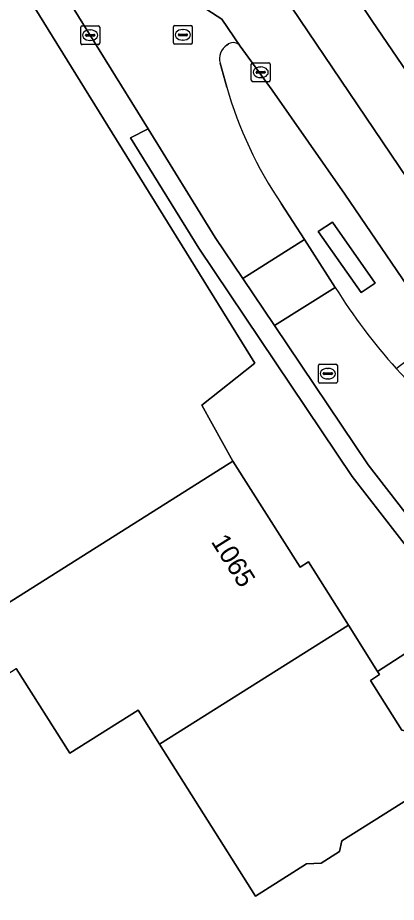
# Model space of a CAD drawing. Extents: x 157320 to 158835, y 386650 to 388491.
# Drawn here: x 158455.06 to 158475.1, y 387735.32 to 387782.18 of the extents above; entities that cross this region are included whole.
import ezdxf

# ---------------------------------------------------------------- set-up
doc = ezdxf.new("R2010")
doc.units = 0
for name, color, linetype in [('IMGEO_Brandkraan', 7, 'Continuous'), ('IMGEO_Erf', 7, 'Continuous'), ('IMGEO_Kolk', 7, 'Continuous'), ('IMGEO_Pand', 7, 'Continuous'), ('IMGEO_Pand_nummerreeks', 7, 'Continuous'), ('IMGEO_Rijbaan_lokaal_gesloten', 7, 'Continuous'), ('IMGEO_Rijbaan_lokaal_open', 7, 'Continuous'), ('IMGEO_Rijbaan_regionaal_gesloten', 7, 'Continuous'), ('IMGEO_Rioolput', 7, 'Continuous'), ('IMGEO_Voetpad_gesloten', 7, 'Continuous'), ('IMGEO_Voetpad_open', 7, 'Continuous')]:
    doc.layers.add(name, color=color, linetype=linetype)

msp = doc.modelspace()

# ---------------------------------------------------------------- linework, layer by layer
at = {"layer": 'IMGEO_Brandkraan'}
for p, q in [((158470.978, 387762.896), (158470.978, 387763.748)), ((158471.053, 387763.822), (158471.905, 387763.822)), ((158471.466, 387763.602), (158471.491, 387763.602)), ((158471.979, 387763.748), (158471.979, 387762.896)), ((158471.237, 387763.316), (158471.237, 387763.328)), ((158471.675, 387763.279), (158471.277, 387763.279)), ((158471.28, 387763.365), (158471.678, 387763.365)), ((158471.721, 387763.328), (158471.721, 387763.316)), ((158471.905, 387762.822), (158471.053, 387762.822)), ((158471.489, 387763.042), (158471.464, 387763.042))]:
    msp.add_line(p, q, dxfattribs=at)
for points in [[(158470.978, 387762.896), (158470.978, 387763.748)], [(158471.053, 387763.822), (158471.905, 387763.822)], [(158471.979, 387763.748), (158471.979, 387762.896)], [(158471.905, 387762.822), (158471.053, 387762.822)]]:
    msp.add_lwpolyline(points, dxfattribs=at)
for centre, radius, start, end in [((158471.055, 387763.746), 0.0765, 91.552, 178.448), ((158471.055, 387763.746), 0.0765, 91.552, 178.448), ((158471.903, 387763.746), 0.0765, 1.552, 88.448), ((158471.903, 387763.746), 0.0765, 1.552, 88.448), ((158471.277, 387763.325), 0.0403, 85.8775, 175.7526), ((158471.274, 387763.315), 0.0366, 178.938, 274.7102), ((158471.678, 387763.322), 0.043, 264.8664, 352.4533), ((158471.682, 387763.327), 0.0386, 1.7309, 96.639), ((158471.055, 387762.898), 0.0765, 181.552, 268.448), ((158471.055, 387762.898), 0.0765, 181.552, 268.448), ((158471.903, 387762.898), 0.0765, 271.552, 358.448), ((158471.903, 387762.898), 0.0765, 271.552, 358.448)]:
    msp.add_arc(centre, radius, start, end, dxfattribs=at)
for centre, major_axis, ratio, start_param, end_param in [((158471.465, 387763.322), (-0.387, 0.002), 0.722429, 4.712389, 7.853982), ((158471.49, 387763.322), (-0.39, 0.002), 0.717154, 1.570796, 4.712389)]:
    msp.add_ellipse(centre, major_axis=major_axis, ratio=ratio, start_param=start_param, end_param=end_param, dxfattribs=at)
at = {"layer": 'IMGEO_Erf'}
for points in [[(158452.687, 387750), (158462.226, 387756.024), (158466.453, 387758.693), (158464.803, 387761.657), (158467.609, 387763.876), (158454.986, 387784.299)], [(158487.376, 387732.173), (158476.758, 387749.25), (158474.112, 387747.544), (158474.219, 387747.375), (158473.732, 387747.067), (158475.396, 387744.432), (158475.955, 387744.306), (158476.706, 387743.117), (158476.552, 387742.435), (158477.062, 387741.627), (158472.223, 387738.571), (158472.094, 387737.999), (158471.121, 387737.385), (158470.353, 387737.354), (158467.645, 387735.644), (158462.567, 387743.686), (158461.43, 387745.486), (158457.822, 387743.208), (158454.985, 387747.7)]]:
    msp.add_lwpolyline(points, dxfattribs=at)
at = {"layer": 'IMGEO_Kolk'}
for p, q in [((158458.399, 387780.823), (158458.399, 387781.675)), ((158458.474, 387781.749), (158459.326, 387781.749)), ((158458.887, 387781.529), (158458.912, 387781.529)), ((158459.4, 387781.675), (158459.4, 387780.823)), ((158458.658, 387781.243), (158458.658, 387781.255)), ((158459.096, 387781.206), (158458.698, 387781.206)), ((158458.701, 387781.292), (158459.099, 387781.292)), ((158458.91, 387780.969), (158458.885, 387780.969)), ((158459.142, 387781.255), (158459.142, 387781.243)), ((158459.326, 387780.749), (158458.474, 387780.749)), ((158467.422, 387778.86), (158467.422, 387779.712)), ((158467.497, 387779.786), (158468.349, 387779.786)), ((158467.91, 387779.566), (158467.935, 387779.566)), ((158468.423, 387779.712), (158468.423, 387778.86)), ((158467.681, 387779.28), (158467.681, 387779.292)), ((158468.119, 387779.243), (158467.721, 387779.243)), ((158467.724, 387779.329), (158468.122, 387779.329)), ((158467.933, 387779.006), (158467.908, 387779.006)), ((158468.165, 387779.292), (158468.165, 387779.28)), ((158468.349, 387778.786), (158467.497, 387778.786))]:
    msp.add_line(p, q, dxfattribs=at)
for points in [[(158458.399, 387780.823), (158458.399, 387781.675)], [(158458.474, 387781.749), (158459.326, 387781.749)], [(158459.4, 387781.675), (158459.4, 387780.823)], [(158459.326, 387780.749), (158458.474, 387780.749)], [(158467.422, 387778.86), (158467.422, 387779.712)], [(158467.497, 387779.786), (158468.349, 387779.786)], [(158468.423, 387779.712), (158468.423, 387778.86)], [(158468.349, 387778.786), (158467.497, 387778.786)]]:
    msp.add_lwpolyline(points, dxfattribs=at)
for centre, radius, start, end in [((158458.476, 387781.673), 0.0765, 91.552, 178.448), ((158458.476, 387781.673), 0.0765, 91.552, 178.448), ((158459.324, 387781.673), 0.0765, 1.552, 88.448), ((158459.324, 387781.673), 0.0765, 1.552, 88.448), ((158458.698, 387781.252), 0.0403, 85.8775, 175.7526), ((158458.695, 387781.242), 0.0366, 178.938, 274.7102), ((158459.099, 387781.249), 0.043, 264.8664, 352.4533), ((158459.103, 387781.254), 0.0386, 1.7309, 96.639), ((158458.476, 387780.825), 0.0765, 181.552, 268.448), ((158458.476, 387780.825), 0.0765, 181.552, 268.448), ((158459.324, 387780.825), 0.0765, 271.552, 358.448), ((158459.324, 387780.825), 0.0765, 271.552, 358.448), ((158467.499, 387779.71), 0.0765, 91.552, 178.448), ((158467.499, 387779.71), 0.0765, 91.552, 178.448), ((158468.347, 387779.71), 0.0765, 1.552, 88.448), ((158468.347, 387779.71), 0.0765, 1.552, 88.448), ((158467.721, 387779.289), 0.0403, 85.8775, 175.7526), ((158467.718, 387779.279), 0.0366, 178.938, 274.7102), ((158468.122, 387779.286), 0.043, 264.8664, 352.4533), ((158468.126, 387779.291), 0.0386, 1.7309, 96.639), ((158467.499, 387778.862), 0.0765, 181.552, 268.448), ((158467.499, 387778.862), 0.0765, 181.552, 268.448), ((158468.347, 387778.862), 0.0765, 271.552, 358.448), ((158468.347, 387778.862), 0.0765, 271.552, 358.448)]:
    msp.add_arc(centre, radius, start, end, dxfattribs=at)
for centre, major_axis, ratio, start_param, end_param in [((158458.886, 387781.249), (-0.387, 0.002), 0.722429, 4.712389, 7.853982), ((158458.911, 387781.249), (-0.39, 0.002), 0.717154, 1.570796, 4.712389), ((158467.909, 387779.286), (-0.387, 0.002), 0.722429, 4.712389, 7.853982), ((158467.934, 387779.286), (-0.39, 0.002), 0.717154, 1.570796, 4.712389)]:
    msp.add_ellipse(centre, major_axis=major_axis, ratio=ratio, start_param=start_param, end_param=end_param, dxfattribs=at)
at = {"layer": 'IMGEO_Pand'}
for points in [[(158472.561, 387750), (158470.445, 387753.349), (158470.004, 387753.07), (158466.453, 387758.693), (158462.226, 387756.024), (158452.687, 387750), (158451.843, 387749.467), (158453.536, 387746.785), (158454.985, 387747.7), (158457.822, 387743.208), (158461.43, 387745.486), (158462.567, 387743.686)], [(158472.561, 387750), (158462.567, 387743.686), (158467.645, 387735.644), (158470.353, 387737.354), (158471.121, 387737.385), (158472.094, 387737.999), (158472.223, 387738.571), (158477.062, 387741.627), (158476.552, 387742.435), (158476.706, 387743.117), (158475.955, 387744.306), (158475.396, 387744.432), (158473.732, 387747.067), (158474.219, 387747.375), (158474.112, 387747.544)]]:
    msp.add_lwpolyline(points, close=True, dxfattribs=at)
at = {"layer": 'IMGEO_Rijbaan_lokaal_gesloten'}
msp.add_lwpolyline([(158466.981, 387768.362), (158468.649, 387765.876), (158471.87, 387767.888), (158470.243, 387770.42)], close=True, dxfattribs=at)
at = {"layer": 'IMGEO_Rijbaan_lokaal_open'}
for points in [[(158460.157, 387783.585), (158458.229, 387786.607), (158456.294, 387785.389), (158456.417, 387785.199), (158457.418, 387783.65), (158461.964, 387776.294), (158465.521, 387770.538), (158466.981, 387768.362), (158470.243, 387770.42), (158469.013, 387772.333)], [(158466.836, 387780.671), (158465.857, 387782.094), (158465.079, 387782.617), (158461.008, 387785.353), (158461.171, 387783.928)], [(158466.128, 387780.728), (158466.224, 387780.79)], [(158466.135, 387778.492), (158465.769, 387779.766)], [(158471.87, 387767.888), (158468.649, 387765.876), (158473.607, 387758.488), (158479.134, 387751.362), (158479.649, 387750.761), (158480.084, 387750.269), (158484.061, 387753.933), (158475.615, 387763.026), (158475.099, 387763.587)]]:
    msp.add_lwpolyline(points, dxfattribs=at)
for centre, radius, start, end in [((158466.463, 387780.387), 0.469, 37.3371, 120.6558), ((158466.647, 387779.986), 0.905, 124.9889, 194.0819), ((158486.581, 387784.294), 21.253, 195.8429, 214.2489), ((158497.962, 387784.114), 30.726, 211.8767, 221.9185)]:
    msp.add_arc(centre, radius, start, end, dxfattribs=at)
at = {"layer": 'IMGEO_Rijbaan_regionaal_gesloten'}
for points in [[(158516.166, 387724.963), (158508.525, 387737.107), (158502.936, 387745.818), (158500.284, 387750), (158500, 387750.448), (158499.673, 387750.963), (158491.968, 387762.456), (158482.6, 387776.318), (158472.323, 387791.17), (158471.742, 387792.009), (158466.286, 387800.179), (158464.321, 387803.181), (158464.045, 387803.603), (158460.749, 387801.6), (158473.8, 387782.031), (158488.684, 387760.188), (158496.509, 387748.542), (158501.139, 387741.445), (158507.374, 387731.643), (158518.219, 387714.646)], [(158460.749, 387801.6), (158457.969, 387799.91), (158462.527, 387793.159), (158491.03, 387750.937), (158497.101, 387741.197), (158500, 387736.754), (158508.695, 387723.169), (158519.653, 387705.776)], [(158518.219, 387714.646), (158507.374, 387731.643), (158501.139, 387741.445), (158496.509, 387748.542), (158488.684, 387760.188), (158473.8, 387782.031), (158460.749, 387801.6)]]:
    msp.add_lwpolyline(points, dxfattribs=at)
msp.add_lwpolyline([(158462.527, 387793.159), (158462.543, 387793.093), (158465.079, 387782.617), (158465.857, 387782.094), (158466.836, 387780.671), (158468.528, 387778.337), (158472.369, 387772.833), (158476.792, 387766.343), (158478.533, 387764.153), (158482.467, 387759.208), (158484.479, 387756.807), (158489.052, 387751.531), (158491.219, 387748.942), (158492.619, 387747.169), (158492.8, 387746.939), (158492.976, 387746.716), (158497.101, 387741.197), (158491.03, 387750.937)], close=True, dxfattribs=at)
at = {"layer": 'IMGEO_Rioolput'}
for p, q in [((158463.303, 387780.842), (158463.303, 387781.694)), ((158463.378, 387781.768), (158464.23, 387781.768)), ((158463.791, 387781.548), (158463.816, 387781.548)), ((158464.304, 387781.694), (158464.304, 387780.842)), ((158463.562, 387781.262), (158463.562, 387781.274)), ((158464, 387781.225), (158463.602, 387781.225)), ((158463.605, 387781.311), (158464.003, 387781.311)), ((158463.814, 387780.988), (158463.789, 387780.988)), ((158464.046, 387781.274), (158464.046, 387781.262)), ((158464.23, 387780.768), (158463.378, 387780.768))]:
    msp.add_line(p, q, dxfattribs=at)
for points in [[(158463.303, 387780.842), (158463.303, 387781.694)], [(158463.378, 387781.768), (158464.23, 387781.768)], [(158464.304, 387781.694), (158464.304, 387780.842)], [(158464.23, 387780.768), (158463.378, 387780.768)]]:
    msp.add_lwpolyline(points, dxfattribs=at)
for centre, radius, start, end in [((158463.38, 387781.692), 0.0765, 91.552, 178.448), ((158463.38, 387781.692), 0.0765, 91.552, 178.448), ((158464.228, 387781.692), 0.0765, 1.552, 88.448), ((158464.228, 387781.692), 0.0765, 1.552, 88.448), ((158463.602, 387781.271), 0.0403, 85.8775, 175.7526), ((158463.599, 387781.261), 0.0366, 178.938, 274.7102), ((158464.003, 387781.268), 0.043, 264.8664, 352.4533), ((158464.007, 387781.273), 0.0386, 1.7309, 96.639), ((158463.38, 387780.844), 0.0765, 181.552, 268.448), ((158463.38, 387780.844), 0.0765, 181.552, 268.448), ((158464.228, 387780.844), 0.0765, 271.552, 358.448), ((158464.228, 387780.844), 0.0765, 271.552, 358.448)]:
    msp.add_arc(centre, radius, start, end, dxfattribs=at)
for centre, major_axis, ratio, start_param, end_param in [((158463.79, 387781.268), (-0.387, 0.002), 0.722429, 4.712389, 7.853982), ((158463.815, 387781.268), (-0.39, 0.002), 0.717154, 1.570796, 4.712389)]:
    msp.add_ellipse(centre, major_axis=major_axis, ratio=ratio, start_param=start_param, end_param=end_param, dxfattribs=at)
at = {"layer": 'IMGEO_Voetpad_gesloten'}
msp.add_lwpolyline([(158471.725, 387771.341), (158470.962, 387770.85), (158473.246, 387767.613), (158473.983, 387768.11)], close=True, dxfattribs=at)
at = {"layer": 'IMGEO_Voetpad_open'}
for points in [[(158442.637, 387803.945), (158444.43, 387801.277), (158454.834, 387784.544), (158454.986, 387784.299), (158467.609, 387763.876), (158464.803, 387761.657), (158466.453, 387758.693), (158470.004, 387753.07), (158470.445, 387753.349), (158472.561, 387750), (158474.112, 387747.544), (158476.758, 387749.25), (158487.376, 387732.173), (158491.033, 387734.627), (158492.867, 387732.355), (158496.348, 387726.456), (158497.487, 387724.525), (158497.594, 387724.59), (158499.861, 387720.854), (158500, 387720.64), (158504.325, 387713.982), (158507.512, 387708.821), (158511.971, 387701.596)], [(158512.59, 387703.155), (158508.653, 387709.421), (158509.076, 387709.687), (158505.897, 387714.815), (158505.474, 387714.549), (158500.81, 387721.999), (158501.233, 387722.265), (158500, 387724.162), (158495.365, 387731.291), (158494.242, 387733.021), (158493.376, 387732.445), (158489.864, 387737.455), (158484.363, 387744.002), (158482.392, 387746.082), (158478.328, 387750.705), (158472.763, 387757.879), (158464.647, 387769.975), (158461.034, 387775.821), (158461.964, 387776.294), (158457.418, 387783.65), (158456.417, 387785.199), (158456.294, 387785.389), (158446.424, 387801.216)], [(158466.224, 387780.79), (158466.128, 387780.728)], [(158472.369, 387772.833), (158468.528, 387778.337), (158466.836, 387780.671)], [(158465.769, 387779.766), (158466.135, 387778.492)], [(158475.099, 387763.587), (158477.048, 387765.088), (158478.114, 387763.82), (158478.367, 387764.022), (158478.533, 387764.153), (158476.792, 387766.343), (158472.369, 387772.833)], [(158469.013, 387772.333), (158470.243, 387770.42), (158471.87, 387767.888)]]:
    msp.add_lwpolyline(points, dxfattribs=at)
for points in [[(158461.964, 387776.294), (158461.034, 387775.821), (158464.647, 387769.975), (158472.763, 387757.879), (158478.328, 387750.705), (158482.392, 387746.082), (158484.363, 387744.002), (158489.864, 387737.455), (158493.376, 387732.445), (158494.242, 387733.021), (158490.689, 387738.089), (158485.139, 387744.695), (158483.16, 387746.784), (158482.067, 387748.022), (158480.321, 387750), (158480.084, 387750.269), (158479.649, 387750.761), (158479.134, 387751.362), (158473.607, 387758.488), (158468.649, 387765.876), (158466.981, 387768.362), (158465.521, 387770.538)], [(158471.725, 387771.341), (158473.983, 387768.11), (158473.246, 387767.613), (158470.962, 387770.85)]]:
    msp.add_lwpolyline(points, close=True, dxfattribs=at)
for centre, radius, start, end in [((158466.463, 387780.387), 0.469, 37.3371, 120.6558), ((158466.647, 387779.986), 0.905, 124.9889, 194.0819), ((158486.581, 387784.294), 21.253, 195.8429, 214.2489), ((158497.962, 387784.114), 30.726, 211.8767, 221.9185)]:
    msp.add_arc(centre, radius, start, end, dxfattribs=at)

# ---------------------------------------------------------------- texts
at = {"layer": 'IMGEO_Pand_nummerreeks'}
msp.add_text('1065', height=1, rotation=302.273, dxfattribs=at).set_placement((158465.269, 387754.421))

doc.saveas('drawing.dxf')
